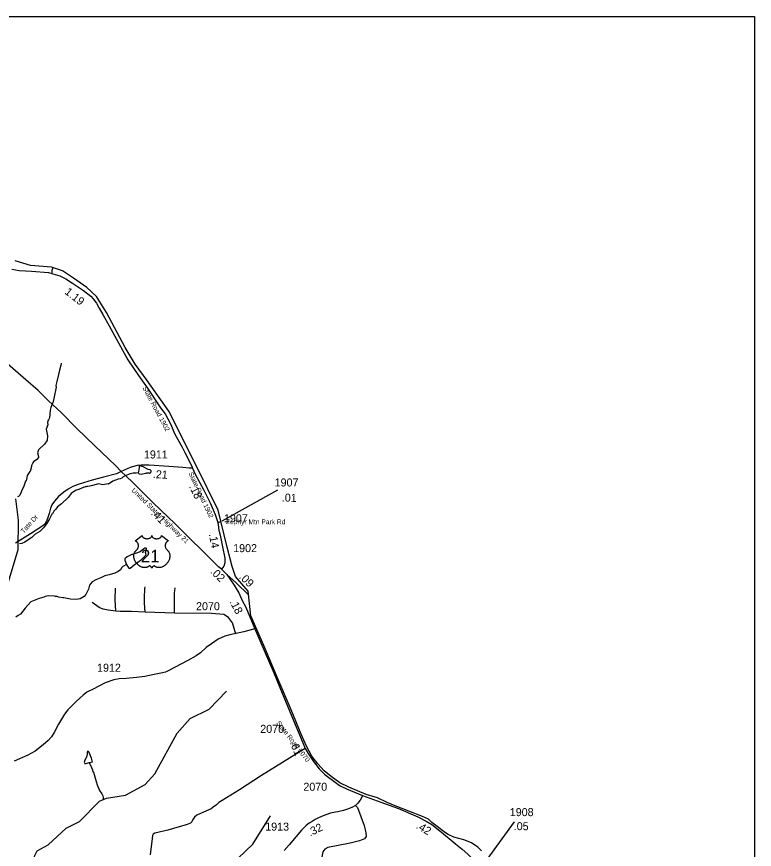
# Model space of a CAD drawing. Extents: x 1248089 to 1457196, y 820910 to 988753.
# Drawn here: x 1437677 to 1449184, y 947102 to 960098 of the extents above; entities that cross this region are included whole.
import ezdxf

# ---------------------------------------------------------------- set-up
doc = ezdxf.new("R2010")
doc.units = 0
for name, color, linetype in [('Exist Boundary Political CountyLine', 7, 'Continuous'), ('Exist Hydrographic Creek Single Shore', 7, 'Continuous'), ('Exist Hydrographic Misc Water Feature', 7, 'Continuous'), ('Exist Road Non-System Type 51', 7, 'Continuous'), ('Exist Road Primary US Attributed', 7, 'Continuous'), ('Exist Road Primary US Mileage Hundredths English Label', 7, 'Continuous'), ('Exist Road Primary US Shield Number Label', 7, 'Continuous'), ('Exist Road Secondary Type 51 Attributed', 7, 'Continuous'), ('Exist Road Secondary Type 51 Label', 7, 'Continuous'), ('Map Preparation Inset Cut Line', 7, 'Continuous'), ('Prop GRAU CAT1 Cell', 7, 'Continuous'), ('Prop Horizontal Alignment Direction Label', 7, 'Continuous'), ('Prop Lane Lines', 7, 'Continuous')]:
    doc.layers.add(name, color=color, linetype=linetype)

msp = doc.modelspace()

# ---------------------------------------------------------------- linework, layer by layer
at = {"layer": 'Exist Boundary Political CountyLine'}
for points in [[(1442200, 948713), (1442116, 948900), (1441959, 949281), (1441741, 949788), (1441530, 950281), (1441330, 950745), (1441289, 951132), (1441088, 951359), (1441037, 951514), (1440962, 951817), (1440818, 952393), (1440484, 953083), (1440053, 953939), (1439712, 954417), (1439523, 954674), (1439371, 954932), (1439076, 955478), (1438924, 955728), (1438769, 955872), (1438565, 956016), (1438394, 956129), (1438220, 956190), (1437894, 956213), (1437652, 956289)], [(1444928, 947078), (1444873, 947134), (1444773, 947205), (1444651, 947250), (1444498, 947290), (1444408, 947331), (1444364, 947359), (1444153, 947523), (1444099, 947573), (1444010, 947616), (1443583, 947779), (1443454, 947835), (1443305, 947905), (1443270, 947917), (1443129, 947957), (1442859, 948074), (1442719, 948138), (1442582, 948241), (1442476, 948328), (1442374, 948434), (1442283, 948555), (1442200, 948713)]]:
    msp.add_lwpolyline(points, dxfattribs=at)
at = {"layer": 'Exist Hydrographic Creek Single Shore'}
msp.add_lwpolyline([(1437548, 951276), (1437699, 951782), (1437708, 952238), (1437665, 952574)], dxfattribs=at)
at = {"layer": 'Exist Hydrographic Misc Water Feature'}
for points in [[(1438370, 954690), (1438372, 954682), (1438368, 954658), (1438344, 954578), (1438331, 954514), (1438301, 954403), (1438290, 954339), (1438292, 954315), (1438257, 954139), (1438240, 954068), (1438234, 954065), (1438208, 953996), (1438198, 953956), (1438190, 953836), (1438179, 953813), (1438171, 953805), (1438163, 953789), (1438156, 953765), (1438162, 953729), (1438139, 953657), (1438156, 953553), (1438153, 953481), (1438148, 953478), (1438109, 953426), (1438015, 953339), (1438005, 953307), (1438004, 953292), (1438014, 953255), (1438015, 953215), (1437990, 953184), (1437942, 953149), (1437928, 953133), (1437909, 953093), (1437909, 953077), (1437885, 953001), (1437880, 952997), (1437840, 952934), (1437842, 952929), (1437823, 952851), (1437817, 952848), (1437781, 952755), (1437756, 952708), (1437748, 952676), (1437725, 952628), (1437706, 952611), (1437688, 952605)], [(1439574, 952979), (1439589, 952962), (1439620, 952958), (1439685, 952973), (1439701, 952973), (1439709, 952976), (1439733, 952976), (1439749, 952972), (1439771, 952987), (1439775, 952999), (1439773, 953007), (1439769, 953015), (1439758, 953026), (1439730, 953032), (1439650, 953073), (1439599, 953086), (1439589, 953089), (1439586, 953067), (1439582, 953027), (1439584, 953019), (1439574, 952979)], [(1439574, 952979), (1439541, 952971), (1439493, 952972), (1439434, 952955), (1439340, 952915), (1439315, 952895), (1439291, 952884), (1439261, 952878), (1439179, 952850), (1439110, 952803), (1439106, 952805), (1439023, 952792), (1438954, 952804), (1438938, 952802), (1438841, 952774), (1438817, 952772), (1438785, 952765), (1438769, 952765), (1438761, 952761), (1438745, 952762), (1438721, 952750), (1438713, 952750), (1438648, 952720), (1438640, 952720), (1438596, 952702), (1438527, 952654), (1438480, 952593), (1438376, 952496), (1438314, 952449), (1438287, 952410), (1438258, 952378), (1438234, 952339), (1438226, 952331), (1438188, 952260), (1438143, 952184), (1438094, 952117), (1438037, 952062), (1437968, 952019), (1437911, 951970), (1437871, 951945), (1437806, 951898), (1437758, 951875), (1437723, 951868)], [(1439392, 951549), (1439398, 951539), (1439425, 951489), (1439433, 951485), (1439447, 951488), (1439479, 951514), (1439510, 951543), (1439625, 951627), (1439688, 951688), (1439695, 951698), (1439687, 951736), (1439704, 951784), (1439700, 951798), (1439696, 951802), (1439676, 951800), (1439660, 951793), (1439603, 951746), (1439587, 951738), (1439547, 951723), (1439523, 951719), (1439483, 951704), (1439475, 951704), (1439402, 951669), (1439362, 951636), (1439363, 951614), (1439392, 951549)], [(1439392, 951549), (1439333, 951518), (1439319, 951503), (1439295, 951465), (1439262, 951440), (1439206, 951413), (1439121, 951386), (1439054, 951371), (1438992, 951340), (1438910, 951308), (1438857, 951279), (1438827, 951247), (1438814, 951224), (1438797, 951160), (1438756, 951081), (1438731, 951049), (1438668, 951009), (1438603, 950999), (1438519, 951007), (1438411, 951027), (1438395, 951027), (1438331, 951040), (1438307, 951049), (1438283, 951049), (1438267, 951053), (1438172, 951057), (1438119, 951046), (1438103, 951038), (1438027, 951018), (1437898, 950964), (1437808, 950866), (1437775, 950818), (1437735, 950773), (1437702, 950750), (1437662, 950726)], [(1437093, 945599), (1437183, 945820), (1437218, 945928), (1437373, 946174), (1437512, 946480), (1437631, 946602), (1437884, 946732), (1437919, 946790), (1437956, 946996), (1437999, 947081), (1438168, 947170), (1438448, 947430), (1438659, 947534), (1438967, 947852), (1439076, 947899), (1439375, 947946), (1439679, 948114), (1439832, 948278), (1440178, 948915), (1440383, 949144), (1440678, 949289), (1440950, 949572)], [(1438808, 948455), (1438822, 948456), (1438860, 948468), (1438855, 948485), (1438844, 948526), (1438801, 948622), (1438795, 948631), (1438788, 948633), (1438775, 948617), (1438775, 948587), (1438764, 948539), (1438739, 948492), (1438731, 948460), (1438738, 948443), (1438762, 948441), (1438808, 948455)], [(1438808, 948455), (1438845, 948379), (1438860, 948341), (1438860, 948333), (1438870, 948307), (1438876, 948305), (1438919, 948162), (1438932, 948108), (1438969, 948021), (1439006, 947966), (1439019, 947938), (1439025, 947918), (1439026, 947877)], [(1437183, 945820), (1437331, 945742), (1437462, 945614), (1437611, 945569), (1437811, 945565), (1438217, 945409), (1438322, 945467), (1438460, 945470), (1438665, 945731), (1439011, 945925), (1439175, 946078), (1439221, 946022), (1439369, 945927), (1439536, 945940), (1440275, 946201), (1440385, 946265), (1440607, 946519), (1440770, 946785), (1440898, 946865), (1441132, 946962), (1441362, 947181), (1441637, 947625)]]:
    msp.add_lwpolyline(points, dxfattribs=at)
at = {"layer": 'Exist Road Non-System Type 51'}
for points in [[(1438231, 956101), (1438230, 956139), (1438244, 956182)], [(1439222, 950820), (1439214, 950994), (1439220, 951178)], [(1439683, 950801), (1439669, 950942), (1439673, 951031), (1439677, 951167), (1439679, 951199)], [(1440140, 950790), (1440141, 951098), (1440151, 951183)], [(1439222, 950820), (1439103, 950832), (1439024, 950850), (1438963, 950874), (1438854, 950953)], [(1439683, 950801), (1439466, 950812), (1439293, 950812), (1439222, 950820)], [(1440140, 950790), (1439683, 950801)], [(1441094, 950459), (1441043, 950639), (1440983, 950721), (1440910, 950768), (1440715, 950782), (1440140, 950790)], [(1442179, 948678), (1442043, 948592), (1441498, 948254), (1441154, 948031), (1440881, 947863), (1440833, 947835), (1440796, 947795), (1440744, 947758), (1440713, 947734), (1440640, 947702), (1440488, 947637), (1440450, 947602), (1440423, 947570), (1440409, 947533), (1440391, 947509), (1440336, 947491), (1440036, 947402), (1439833, 947354), (1439804, 947336), (1439796, 947318), (1439788, 947271), (1439760, 947018)], [(1442964, 947787), (1442994, 947754), (1443097, 947476), (1443125, 947358), (1443127, 947303), (1443104, 947268), (1443026, 947236), (1442881, 947197), (1442533, 947130), (1442482, 947105), (1442452, 947063), (1442382, 946684)]]:
    msp.add_lwpolyline(points, dxfattribs=at)
at = {"layer": 'Exist Road Primary US Attributed'}
for points in [[(1439307, 952997), (1439222, 953088), (1438893, 953405), (1438618, 953669), (1438376, 953912), (1438169, 954108), (1438014, 954262), (1437821, 954432), (1437458, 954746), (1437213, 954943), (1436898, 955186), (1436653, 955363), (1436373, 955546), (1436084, 955727), (1435931, 955813), (1435648, 955972), (1435429, 956089), (1435171, 956218), (1434926, 956337), (1434725, 956425), (1434516, 956513), (1434365, 956573), (1434328, 956589)], [(1440872, 951475), (1440827, 951510), (1440618, 951721), (1440336, 951994), (1440147, 952181), (1439808, 952508), (1439479, 952836), (1439307, 952997)], [(1440957, 951392), (1440872, 951475)], [(1441296, 951071), (1441101, 951259), (1440957, 951392)]]:
    msp.add_lwpolyline(points, dxfattribs=at)
at = {"layer": 'Exist Road Secondary Type 51 Attributed'}
msp.add_line((1440813, 952202), (1440861, 952219), dxfattribs=at)
for points in [[(1437604, 956155), (1437715, 956137), (1437817, 956128), (1437906, 956123), (1438172, 956107), (1438243, 956085), (1438350, 956051), (1438445, 956006), (1438546, 955940), (1438720, 955825), (1438835, 955734), (1438868, 955691), (1438921, 955627), (1438966, 955550), (1439023, 955451), (1439120, 955273), (1439411, 954743), (1439576, 954498), (1439718, 954298), (1439923, 953990), (1439992, 953899), (1440075, 953745), (1440146, 953582), (1440259, 953379), (1440301, 953296), (1440408, 953084), (1440420, 953052)], [(1439307, 952997), (1439235, 952964), (1439031, 952909), (1438853, 952861), (1438717, 952824), (1438638, 952798), (1438553, 952764), (1438480, 952721), (1438414, 952674), (1438331, 952611), (1438268, 952536), (1438226, 952476), (1438205, 952429), (1438183, 952343), (1438160, 952264), (1438138, 952215), (1438109, 952173), (1438068, 952138), (1437895, 952027), (1437657, 951882)], [(1440420, 953052), (1440370, 953051), (1440268, 953063), (1440048, 953075), (1439746, 953095), (1439621, 953098), (1439558, 953090), (1439500, 953078), (1439447, 953063), (1439355, 953021), (1439307, 952997)], [(1440420, 953052), (1440463, 952957), (1440594, 952710), (1440696, 952509), (1440771, 952330), (1440813, 952202)], [(1440813, 952202), (1440823, 952132), (1440827, 952113), (1440833, 952083), (1440853, 952006), (1440888, 951823), (1440922, 951644), (1440922, 951573), (1440910, 951521), (1440891, 951498), (1440872, 951475)], [(1440957, 951392), (1441071, 951227), (1441103, 951172), (1441145, 951104), (1441196, 950985), (1441250, 950879), (1441394, 950543)], [(1441394, 950543), (1441218, 950496), (1441002, 950451), (1440925, 950429), (1440820, 950380), (1440714, 950311), (1440635, 950251), (1440542, 950171), (1440478, 950124), (1440346, 950047), (1440042, 949888), (1439997, 949866), (1439925, 949849), (1439824, 949828), (1439674, 949798), (1439547, 949785), (1439384, 949770), (1439277, 949765), (1439193, 949748), (1439060, 949698), (1438870, 949604), (1438773, 949553), (1438713, 949510), (1438612, 949414), (1438475, 949277), (1438422, 949214), (1438332, 949054), (1438264, 948924), (1438218, 948859), (1438168, 948803), (1438090, 948733), (1437967, 948635), (1437850, 948569), (1437636, 948476)], [(1441394, 950543), (1441468, 950361), (1441689, 949854), (1441780, 949629), (1441971, 949174), (1442132, 948790), (1442179, 948678), (1442224, 948598), (1442306, 948475), (1442395, 948356), (1442486, 948271), (1442646, 948149), (1442714, 948096), (1442823, 948045), (1443071, 947943)], [(1443071, 947943), (1443062, 947914), (1443035, 947868), (1443000, 947823), (1442964, 947787), (1442907, 947755), (1442839, 947727), (1442774, 947708), (1442685, 947689), (1442649, 947681), (1442573, 947664), (1442500, 947638), (1442434, 947613), (1442375, 947588), (1442331, 947565), (1442285, 947538), (1442240, 947510), (1442194, 947473), (1442166, 947447), (1442122, 947399), (1442038, 947303), (1441930, 947174), (1441851, 947082)], [(1443071, 947943), (1443357, 947838), (1443631, 947737), (1443937, 947610), (1444065, 947540), (1444151, 947487), (1444302, 947370), (1444516, 947194), (1444523, 947187), (1444624, 947106), (1444713, 947029), (1444794, 946950), (1444861, 946875), (1444929, 946793)]]:
    msp.add_lwpolyline(points, dxfattribs=at)
at = {"layer": 'Map Preparation Inset Cut Line'}
msp.add_lwpolyline([(1449184, 915849), (1388709, 915849), (1388709, 960098), (1449184, 960098)], close=True, dxfattribs=at)
at = {"layer": 'Prop Horizontal Alignment Direction Label'}
msp.add_lwpolyline([(1439633, 952000), (1439634, 951996), (1439635, 951991), (1439635, 951988), (1439638, 951983), (1439642, 951977), (1439648, 951971), (1439654, 951966), (1439658, 951963), (1439665, 951959), (1439674, 951956), (1439683, 951953), (1439692, 951951), (1439702, 951950), (1439712, 951950), (1439723, 951951), (1439735, 951953), (1439741, 951954), (1439747, 951956), (1439753, 951959), (1439759, 951962), (1439764, 951966), (1439768, 951968), (1439774, 951974), (1439779, 951979), (1439780, 951983), (1439782, 951986), (1439784, 951992), (1439785, 951995), (1439785, 952001), (1439786, 951996), (1439786, 951993), (1439787, 951990), (1439788, 951986), (1439791, 951982), (1439793, 951978), (1439798, 951973), (1439801, 951970), (1439803, 951968), (1439811, 951963), (1439819, 951958), (1439823, 951957), (1439828, 951955), (1439833, 951953), (1439839, 951952), (1439844, 951951), (1439850, 951950), (1439855, 951950), (1439860, 951950), (1439866, 951950), (1439871, 951950), (1439877, 951951), (1439883, 951952), (1439888, 951953), (1439894, 951955), (1439900, 951957), (1439905, 951959), (1439911, 951962), (1439917, 951966), (1439921, 951969), (1439925, 951973), (1439930, 951978), (1439932, 951982), (1439934, 951986), (1439936, 951990), (1439937, 951994), (1439937, 951998), (1439937, 952001), (1440044, 951916), (1440041, 951915), (1440035, 951912), (1440031, 951910), (1440024, 951904), (1440020, 951902), (1440017, 951899), (1440014, 951896), (1440012, 951893), (1440009, 951888), (1440006, 951884), (1440003, 951879), (1440001, 951875), (1439998, 951867), (1439997, 951861), (1439995, 951857), (1439994, 951847), (1439994, 951843), (1439994, 951838), (1439994, 951834), (1439995, 951829), (1439995, 951824), (1439996, 951820), (1439998, 951815), (1439999, 951809), (1440002, 951804), (1440007, 951794), (1440013, 951785), (1440017, 951780), (1440022, 951775), (1440028, 951770), (1440032, 951766), (1440036, 951762), (1440043, 951755), (1440045, 951751), (1440048, 951747), (1440050, 951743), (1440053, 951738), (1440055, 951734), (1440059, 951725), (1440061, 951716), (1440063, 951712), (1440065, 951701), (1440065, 951696), (1440066, 951686), (1440066, 951674), (1440065, 951662), (1440063, 951648), (1440061, 951640), (1440059, 951631), (1440056, 951622), (1440051, 951610), (1440047, 951601), (1440041, 951591), (1440037, 951585), (1440033, 951578), (1440027, 951571), (1440021, 951562), (1440013, 951554), (1440006, 951547), (1439998, 951540), (1439993, 951536), (1439986, 951531), (1439976, 951524), (1439967, 951518), (1439958, 951514), (1439951, 951511), (1439942, 951507), (1439926, 951503), (1439920, 951502), (1439913, 951501), (1439907, 951500), (1439901, 951500), (1439893, 951500), (1439884, 951501), (1439877, 951502), (1439869, 951503), (1439860, 951506), (1439852, 951509), (1439845, 951513), (1439831, 951521), (1439828, 951523), (1439826, 951524), (1439820, 951524), (1439816, 951523), (1439811, 951521), (1439808, 951519), (1439804, 951517), (1439801, 951514), (1439797, 951511), (1439795, 951508), (1439793, 951506), (1439789, 951500), (1439788, 951497), (1439786, 951494), (1439785, 951488), (1439784, 951495), (1439782, 951499), (1439779, 951503), (1439777, 951506), (1439773, 951511), (1439770, 951514), (1439766, 951517), (1439762, 951520), (1439758, 951522), (1439755, 951523), (1439751, 951524), (1439748, 951524), (1439746, 951524), (1439742, 951523), (1439737, 951520), (1439733, 951516), (1439728, 951513), (1439722, 951510), (1439718, 951508), (1439712, 951506), (1439706, 951504), (1439700, 951503), (1439693, 951501), (1439687, 951500), (1439681, 951500), (1439675, 951500), (1439669, 951500), (1439664, 951500), (1439657, 951501), (1439649, 951502), (1439642, 951503), (1439635, 951505), (1439628, 951507), (1439620, 951510), (1439611, 951515), (1439604, 951518), (1439593, 951524), (1439581, 951533), (1439572, 951540), (1439565, 951547), (1439555, 951557), (1439549, 951564), (1439539, 951576), (1439533, 951584), (1439530, 951591), (1439524, 951601), (1439521, 951608), (1439517, 951617), (1439514, 951626), (1439511, 951634), (1439510, 951639), (1439508, 951648), (1439506, 951654), (1439505, 951663), (1439505, 951673), (1439504, 951681), (1439505, 951688), (1439505, 951697), (1439507, 951706), (1439509, 951713), (1439510, 951719), (1439512, 951725), (1439515, 951733), (1439519, 951740), (1439522, 951746), (1439526, 951752), (1439531, 951757), (1439536, 951763), (1439542, 951769), (1439547, 951773), (1439553, 951779), (1439556, 951782), (1439560, 951788), (1439563, 951792), (1439566, 951796), (1439569, 951803), (1439571, 951807), (1439573, 951814), (1439574, 951819), (1439576, 951826), (1439576, 951832), (1439577, 951840), (1439577, 951846), (1439576, 951853), (1439574, 951860), (1439573, 951866), (1439570, 951873), (1439568, 951879), (1439564, 951886), (1439559, 951892), (1439554, 951897), (1439550, 951902), (1439545, 951906), (1439541, 951909), (1439535, 951912), (1439530, 951914), (1439527, 951916)], close=True, dxfattribs=at)
at = {"layer": 'Prop Lane Lines'}
for p, q in [((1440882, 952230), (1441749, 952714)), ((1445015, 946942), (1445443, 947532))]:
    msp.add_line(p, q, dxfattribs=at)

# ---------------------------------------------------------------- texts
at = {"layer": 'Exist Road Primary US Mileage Hundredths English Label'}
for s, rotation, p in [('.41', 316.0356, (1439762, 952335)), ('.02', 315.3835, (1440688, 951426)), ('.09', 316.0243, (1441137, 951343))]:
    msp.add_text(s, height=125, rotation=rotation, dxfattribs=at).set_placement(p)
at = {"layer": 'Exist Road Primary US Shield Number Label'}
msp.add_text('21', height=195, dxfattribs=at).set_placement((1439616, 951582))
at = {"layer": 'Exist Road Secondary Type 51 Label'}
for s, rotation, p in [('State Road 1902', 298.2258, (1439637, 954302)), ('State Road 1902', 294.9956, (1440356, 952970)), ('United States Highway 21', 316.0635, (1439462, 952696)), ('Tate Dr', 48.3774, (1437787, 952026)), ('Zephyr Mtn Park Rd', 359.927, (1440942, 952177)), ('State Road 2070', 307.8222, (1441722, 949071))]:
    msp.add_text(s, height=75, rotation=rotation, dxfattribs=at).set_placement(p)
at = {"layer": 'Prop GRAU CAT1 Cell'}
for s, rotation, p in [('1.19', 321.8423, (1438416, 955783)), ('.21', 356.3147, (1439798, 952898)), ('.18', 296.8491, (1440361, 952763)), ('.01', 358.212, (1441811, 952531)), ('.14', 280.6007, (1440674, 952021)), ('.18', 297.423, (1440995, 950965)), ('.61', 292.7237, (1441934, 948766)), ('.32', 26.5829, (1442255, 947300)), ('.42', 328.2246, (1443897, 947439)), ('.05', 359.3824, (1445430, 947402))]:
    msp.add_text(s, height=125, rotation=rotation, dxfattribs=at).set_placement(p)
at = {"layer": 'Prop Lane Lines'}
for s, p in [('1911', (1439662, 953202)), ('1907', (1441701, 952765)), ('1907', (1440910, 952206)), ('1902', (1441054, 951740)), ('2070', (1440475, 950834)), ('1912', (1438931, 949874)), ('2070', (1441477, 948920)), ('2070', (1442149, 948016)), ('1908', (1445369, 947620)), ('1913', (1441554, 947394))]:
    msp.add_text(s, height=125, dxfattribs=at).set_placement(p)

doc.saveas('drawing.dxf')
